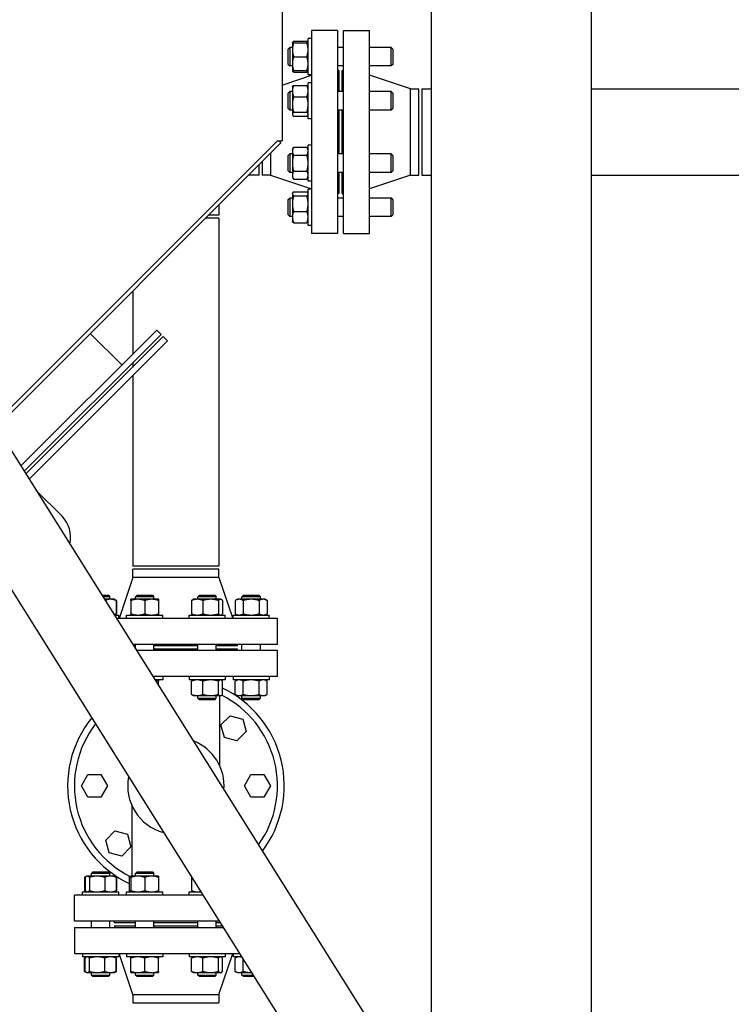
# Model space of a CAD drawing. Header units: inches. Extents: x 24 to 1128, y -74 to 748.
# Tile 441 of 557: x 1050 to 1078, y 169 to 209. Entities that reach past the tile are written whole.
import ezdxf

# ---------------------------------------------------------------- set-up
doc = ezdxf.new("R2010")
doc.units = ezdxf.units.IN
doc.header["$LTSCALE"] = 32
doc.header["$MEASUREMENT"] = 0
doc.layers.add('Visible (ANSI)', color=7, linetype='Continuous', lineweight=30)

msp = doc.modelspace()

# ---------------------------------------------------------------- linework, layer by layer
at = {"layer": 'Visible (ANSI)'}
for p, q in [((1066.27004, 143.30516), (1066.27004, 295.24266)), ((1072.77004, 143.30516), (1072.77004, 295.24266)), ((1060.20854, 251.73729), (1060.20854, 204.00938)), ((1035.79065, 212.80516), (1065.43903, 165.53349)), ((1034.02004, 209.98208), (1062.89754, 163.9395)), ((1062.45604, 208.48666), (1061.39604, 208.48666)), ((1061.39604, 208.48666), (1061.39604, 200.23666)), ((1062.45604, 208.48666), (1062.45604, 200.23666)), ((1062.70104, 208.48666), (1063.76104, 208.48666)), ((1062.70104, 200.23666), (1062.70104, 208.48666)), ((1063.76104, 200.23666), (1063.76104, 208.48666)), ((1060.62104, 207.9822), (1060.63249, 208.00205)), ((1060.62104, 207.9822), (1060.62104, 207.70095)), ((1060.67128, 208.04709), (1061.2118, 208.04709)), ((1060.67128, 207.9822), (1061.2118, 207.9822)), ((1061.26204, 207.9822), (1061.25058, 208.00205)), ((1061.39604, 208.1542), (1061.26204, 208.1542)), ((1061.26204, 206.6852), (1061.26204, 208.1542)), ((1060.45354, 207.7322), (1060.51604, 207.7947)), ((1060.45354, 207.1072), (1060.45354, 207.7322)), ((1060.51604, 207.7947), (1060.51604, 207.0447)), ((1060.62104, 207.7947), (1060.51604, 207.7947)), ((1060.62104, 207.70095), (1060.62104, 207.13845)), ((1062.70104, 207.7947), (1062.45604, 207.7947)), ((1064.64104, 207.7947), (1063.76104, 207.7947)), ((1064.70354, 207.7322), (1064.64104, 207.7947)), ((1064.64104, 207.0447), (1064.64104, 207.7947)), ((1064.70354, 207.7322), (1064.70354, 207.1072)), ((1060.67128, 207.4197), (1061.2118, 207.4197)), ((1060.45354, 207.1072), (1060.51604, 207.0447)), ((1060.62104, 207.0447), (1060.51604, 207.0447)), ((1060.62104, 207.13845), (1060.62104, 206.8572)), ((1060.62104, 206.8572), (1060.63249, 206.83736)), ((1060.67128, 206.8572), (1061.2118, 206.8572)), ((1060.67128, 206.79232), (1061.2118, 206.79232)), ((1061.26204, 206.8572), (1061.25058, 206.83736)), ((1062.70104, 207.0447), (1062.45604, 207.0447)), ((1062.51604, 206.86166), (1062.45604, 206.86166)), ((1062.51604, 206.86166), (1062.51604, 206.00335)), ((1062.64104, 206.86166), (1062.70104, 206.86166)), ((1062.64104, 206.00335), (1062.64104, 206.86166)), ((1064.64104, 207.0447), (1063.76104, 207.0447)), ((1064.70354, 207.1072), (1064.64104, 207.0447)), ((1060.20854, 206.27106), (1061.39604, 206.67166)), ((1061.39604, 206.6852), (1061.26204, 206.6852)), ((1065.42104, 206.11166), (1063.76104, 206.67166)), ((1060.45354, 205.94085), (1060.51604, 206.00335)), ((1060.51604, 206.00335), (1060.51604, 205.25335)), ((1060.62104, 206.00335), (1060.51604, 206.00335)), ((1060.62104, 206.19085), (1060.63249, 206.21069)), ((1060.62104, 206.19085), (1060.62104, 206.02609)), ((1060.62104, 206.02609), (1060.62104, 205.48276)), ((1060.67128, 206.25573), (1061.2118, 206.25573)), ((1061.26204, 206.19085), (1061.25058, 206.21069)), ((1061.39604, 206.36285), (1061.26204, 206.36285)), ((1061.26204, 204.89385), (1061.26204, 206.36285)), ((1062.70104, 206.00335), (1062.45604, 206.00335)), ((1064.64104, 206.00335), (1063.76104, 206.00335)), ((1064.70354, 205.94085), (1064.64104, 206.00335)), ((1064.64104, 205.25335), (1064.64104, 206.00335)), ((1065.42104, 206.11166), (1065.76104, 206.11166)), ((1065.42104, 202.61166), (1065.42104, 206.11166)), ((1065.76104, 202.61166), (1065.76104, 206.11166)), ((1065.88604, 206.11166), (1066.27004, 206.11166)), ((1065.88604, 206.11166), (1065.88604, 202.61166)), ((1072.77004, 206.11166), (1082.26504, 206.11166)), ((1060.45354, 205.31585), (1060.45354, 205.94085)), ((1060.67128, 205.79645), (1061.2118, 205.79645)), ((1064.70354, 205.94085), (1064.70354, 205.31585)), ((1060.45354, 205.31585), (1060.51604, 205.25335)), ((1060.62104, 205.25335), (1060.51604, 205.25335)), ((1060.62104, 205.48276), (1060.62104, 205.08501)), ((1062.70104, 205.25335), (1062.45604, 205.25335)), ((1062.51604, 205.25335), (1062.51604, 203.46998)), ((1062.64104, 203.46998), (1062.64104, 205.25335)), ((1064.64104, 205.25335), (1063.76104, 205.25335)), ((1064.70354, 205.31585), (1064.64104, 205.25335)), ((1060.62104, 205.08501), (1060.62104, 205.06585)), ((1060.62104, 205.06585), (1060.63249, 205.046)), ((1060.67128, 205.16907), (1061.2118, 205.16907)), ((1060.67128, 205.00096), (1061.2118, 205.00096)), ((1061.26204, 205.06585), (1061.25058, 205.046)), ((1061.39604, 204.89385), (1061.26204, 204.89385)), ((1048.52039, 192.50874), (1060.02104, 204.00938)), ((1060.02104, 204.00938), (1060.20854, 204.00938)), ((1060.06682, 204.00938), (1060.15362, 203.92258)), ((1048.60495, 192.37391), (1060.15362, 203.92258)), ((1060.62104, 203.65748), (1060.67128, 203.7445)), ((1060.62104, 203.65748), (1060.62104, 203.58212)), ((1060.62104, 203.58212), (1060.62104, 203.09498)), ((1060.67128, 203.7445), (1061.2118, 203.7445)), ((1061.26204, 203.65748), (1061.2118, 203.7445)), ((1061.39604, 203.82948), (1061.26204, 203.82948)), ((1061.26204, 202.36048), (1061.26204, 203.82948)), ((1059.73604, 203.505), (1059.73604, 202.61166)), ((1060.45354, 203.40748), (1060.51604, 203.46998)), ((1060.45354, 202.78248), (1060.45354, 203.40748)), ((1060.51604, 203.46998), (1060.51604, 202.71998)), ((1060.62104, 203.46998), (1060.51604, 203.46998)), ((1060.67128, 203.41974), (1061.2118, 203.41974)), ((1062.70104, 203.46998), (1062.45604, 203.46998)), ((1064.64104, 203.46998), (1063.76104, 203.46998)), ((1064.70354, 203.40748), (1064.64104, 203.46998)), ((1064.64104, 202.71998), (1064.64104, 203.46998)), ((1064.70354, 203.40748), (1064.70354, 202.78248)), ((1059.27104, 202.61166), (1059.27104, 203.04)), ((1059.39604, 203.165), (1059.39604, 202.61166)), ((1060.45354, 202.78248), (1060.51604, 202.71998)), ((1060.62104, 203.09498), (1060.62104, 202.60784)), ((1064.70354, 202.78248), (1064.64104, 202.71998)), ((1059.27104, 202.61166), (1058.8427, 202.61166)), ((1059.73604, 202.61166), (1059.39604, 202.61166)), ((1059.73604, 202.61166), (1061.39604, 202.05166)), ((1060.62104, 202.71998), (1060.51604, 202.71998)), ((1060.62104, 202.60784), (1060.62104, 202.53248)), ((1060.62104, 202.53248), (1060.67128, 202.44546)), ((1060.67128, 202.77022), (1061.2118, 202.77022)), ((1060.67128, 202.44546), (1061.2118, 202.44546)), ((1061.26204, 202.53248), (1061.2118, 202.44546)), ((1062.70104, 202.71998), (1062.45604, 202.71998)), ((1062.51604, 202.71998), (1062.51604, 201.86166)), ((1062.64104, 201.86166), (1062.64104, 202.71998)), ((1064.64104, 202.71998), (1063.76104, 202.71998)), ((1065.42104, 202.61166), (1063.76104, 202.05166)), ((1065.42104, 202.61166), (1065.76104, 202.61166)), ((1065.88604, 202.61166), (1066.27004, 202.61166)), ((1072.77004, 202.61166), (1082.26504, 202.61166)), ((1061.39604, 202.36048), (1061.26204, 202.36048)), ((1061.39604, 202.03812), (1061.26204, 202.03812)), ((1061.26204, 200.56912), (1061.26204, 202.03812)), ((1060.45354, 201.61612), (1060.51604, 201.67862)), ((1060.45354, 200.99112), (1060.45354, 201.61612)), ((1060.51604, 201.67862), (1060.51604, 200.92862)), ((1060.62104, 201.67862), (1060.51604, 201.67862)), ((1060.62104, 201.86612), (1060.63249, 201.88597)), ((1060.62104, 201.86612), (1060.62104, 201.84696)), ((1060.62104, 201.84696), (1060.62104, 201.44921)), ((1060.67128, 201.93101), (1061.2118, 201.93101)), ((1060.67128, 201.7629), (1061.2118, 201.7629)), ((1061.26204, 201.86612), (1061.25058, 201.88597)), ((1062.51604, 201.86166), (1062.45604, 201.86166)), ((1062.70104, 201.67862), (1062.45604, 201.67862)), ((1062.64104, 201.86166), (1062.70104, 201.86166)), ((1064.64104, 201.67862), (1063.76104, 201.67862)), ((1064.70354, 201.61612), (1064.64104, 201.67862)), ((1064.64104, 200.92862), (1064.64104, 201.67862)), ((1064.70354, 201.61612), (1064.70354, 200.99112)), ((1057.64104, 201.41), (1057.64104, 200.98166)), ((1060.62104, 201.44921), (1060.62104, 200.90587)), ((1057.64104, 200.85666), (1057.0877, 200.85666)), ((1057.64104, 200.98166), (1057.2127, 200.98166)), ((1057.64104, 200.85666), (1057.64104, 186.73166)), ((1060.45354, 200.99112), (1060.51604, 200.92862)), ((1060.62104, 200.92862), (1060.51604, 200.92862)), ((1060.62104, 200.90587), (1060.62104, 200.74112)), ((1060.67128, 201.13551), (1061.2118, 201.13551)), ((1062.70104, 200.92862), (1062.45604, 200.92862)), ((1064.64104, 200.92862), (1063.76104, 200.92862)), ((1064.70354, 200.99112), (1064.64104, 200.92862)), ((1060.62104, 200.74112), (1060.63249, 200.72128)), ((1060.67128, 200.67624), (1061.2118, 200.67624)), ((1061.26204, 200.74112), (1061.25058, 200.72128)), ((1061.39604, 200.56912), (1061.26204, 200.56912)), ((1062.45604, 200.23666), (1061.39604, 200.23666)), ((1062.70104, 200.23666), (1063.76104, 200.23666)), ((1054.14104, 197.91), (1054.14104, 195.34674)), ((1055.10895, 196.31465), (1049.59295, 190.79865)), ((1055.28573, 196.13787), (1049.72922, 190.58137)), ((1055.37412, 196.04949), (1049.79736, 190.47273)), ((1052.41311, 196.18207), (1053.69474, 194.90044)), ((1055.10895, 196.31465), (1055.28573, 196.13787)), ((1055.37412, 196.04949), (1055.55089, 195.87271)), ((1055.55089, 195.87271), (1049.93364, 190.25545)), ((1054.14104, 194.99318), (1054.14104, 194.81641)), ((1054.14104, 194.46285), (1054.14104, 186.73166)), ((1050.21556, 189.80595), (1051.26406, 188.75745)), ((1057.64104, 186.73166), (1054.14104, 186.73166)), ((1054.14104, 186.26666), (1054.14104, 186.60666)), ((1057.64104, 186.60666), (1054.14104, 186.60666)), ((1057.64104, 186.26666), (1057.64104, 186.60666)), ((1054.14104, 186.26666), (1053.58104, 184.60666)), ((1057.64104, 186.26666), (1054.14104, 186.26666)), ((1057.64104, 186.26666), (1058.20104, 184.60666)), ((1052.88538, 185.54916), (1053.1455, 185.54916)), ((1053.208, 185.48666), (1052.92458, 185.48666)), ((1053.23074, 185.38166), (1052.99043, 185.38166)), ((1053.1455, 185.54916), (1053.208, 185.48666)), ((1053.208, 185.38166), (1053.208, 185.48666)), ((1053.3955, 185.38166), (1053.23074, 185.38166)), ((1053.3955, 185.38166), (1053.41534, 185.37021)), ((1053.41534, 185.37021), (1053.48252, 185.33142)), ((1053.46038, 185.33142), (1053.46038, 184.7909)), ((1053.48252, 185.33142), (1053.48252, 184.7909)), ((1054.34311, 185.38166), (1054.06186, 185.38166)), ((1054.06186, 185.33142), (1054.06186, 184.7909)), ((1054.31186, 185.54916), (1054.24936, 185.48666)), ((1054.99936, 185.48666), (1054.24936, 185.48666)), ((1054.24936, 185.38166), (1054.24936, 185.48666)), ((1054.31186, 185.54916), (1054.93686, 185.54916)), ((1054.90561, 185.38166), (1054.34311, 185.38166)), ((1054.62436, 185.33142), (1054.62436, 184.7909)), ((1055.18686, 185.38166), (1054.90561, 185.38166)), ((1054.93686, 185.54916), (1054.99936, 185.48666)), ((1054.99936, 185.38166), (1054.99936, 185.48666)), ((1055.18686, 185.33142), (1055.18686, 184.7909)), ((1056.53033, 185.33142), (1056.53033, 184.7909)), ((1056.59522, 185.38166), (1056.57538, 185.37021)), ((1056.75997, 185.38166), (1056.59522, 185.38166)), ((1057.30331, 185.38166), (1056.75997, 185.38166)), ((1056.84522, 185.54916), (1056.78272, 185.48666)), ((1057.53272, 185.48666), (1056.78272, 185.48666)), ((1056.78272, 185.38166), (1056.78272, 185.48666)), ((1056.84522, 185.54916), (1057.47022, 185.54916)), ((1056.98961, 185.33142), (1056.98961, 184.7909)), ((1057.70105, 185.38166), (1057.30331, 185.38166)), ((1057.47022, 185.54916), (1057.53272, 185.48666)), ((1057.53272, 185.38166), (1057.53272, 185.48666)), ((1057.617, 185.33142), (1057.617, 184.7909)), ((1057.72022, 185.38166), (1057.70105, 185.38166)), ((1057.72022, 185.38166), (1057.74006, 185.37021)), ((1057.78511, 185.33142), (1057.78511, 184.7909)), ((1058.38658, 185.38166), (1058.29956, 185.33142)), ((1058.29956, 185.33142), (1058.29956, 184.7909)), ((1058.46194, 185.38166), (1058.38658, 185.38166)), ((1058.94908, 185.38166), (1058.46194, 185.38166)), ((1058.63658, 185.54916), (1058.57408, 185.48666)), ((1059.32408, 185.48666), (1058.57408, 185.48666)), ((1058.57408, 185.38166), (1058.57408, 185.48666)), ((1058.62432, 185.33142), (1058.62432, 184.7909)), ((1058.63658, 185.54916), (1059.26158, 185.54916)), ((1059.43622, 185.38166), (1058.94908, 185.38166)), ((1059.26158, 185.54916), (1059.32408, 185.48666)), ((1059.27384, 185.33142), (1059.27384, 184.7909)), ((1059.32408, 185.38166), (1059.32408, 185.48666)), ((1059.51158, 185.38166), (1059.43622, 185.38166)), ((1059.51158, 185.38166), (1059.5986, 185.33142)), ((1059.5986, 185.33142), (1059.5986, 184.7909)), ((1053.41534, 184.75212), (1053.48252, 184.7909)), ((1058.38658, 184.74066), (1058.29956, 184.7909)), ((1059.51158, 184.74066), (1059.5986, 184.7909)), ((1053.39246, 184.74066), (1053.5675, 184.74066)), ((1053.3955, 184.74066), (1053.41534, 184.75212)), ((1060.01604, 184.60666), (1053.4765, 184.60666)), ((1053.5675, 184.60666), (1053.5675, 184.74066)), ((1053.88986, 184.60666), (1053.88986, 184.74066)), ((1053.88986, 184.74066), (1055.35886, 184.74066)), ((1055.35886, 184.60666), (1055.35886, 184.74066)), ((1056.42322, 184.60666), (1056.42322, 184.74066)), ((1056.42322, 184.74066), (1057.89222, 184.74066)), ((1056.59522, 184.74066), (1056.57538, 184.75212)), ((1057.72022, 184.74066), (1057.74006, 184.75212)), ((1057.89222, 184.60666), (1057.89222, 184.74066)), ((1058.21458, 184.60666), (1058.21458, 184.74066)), ((1058.21458, 184.74066), (1059.68358, 184.74066)), ((1059.68358, 184.60666), (1059.68358, 184.74066)), ((1060.01604, 183.54666), (1060.01604, 184.60666)), ((1060.01604, 183.54666), (1054.14133, 183.54666)), ((1054.24936, 183.48666), (1054.17896, 183.48666)), ((1054.24936, 183.37442), (1054.24936, 183.54666)), ((1060.01604, 183.30166), (1054.29499, 183.30166)), ((1054.99936, 183.30166), (1054.99936, 183.54666)), ((1056.78272, 183.48666), (1054.99936, 183.48666)), ((1056.78272, 183.36166), (1054.99936, 183.36166)), ((1056.78272, 183.30166), (1056.78272, 183.54666)), ((1057.53272, 183.30166), (1057.53272, 183.54666)), ((1058.39104, 183.48666), (1057.53272, 183.48666)), ((1058.39104, 183.36166), (1057.53272, 183.36166)), ((1058.39104, 183.48666), (1058.39104, 183.54666)), ((1058.39104, 183.30166), (1058.39104, 183.36166)), ((1058.57408, 183.30166), (1058.57408, 183.54666)), ((1059.32408, 183.30166), (1059.32408, 183.54666)), ((1060.01604, 182.24166), (1060.01604, 183.30166)), ((1060.01604, 182.24166), (1054.95981, 182.24166)), ((1055.35886, 182.10766), (1055.04385, 182.10766)), ((1055.18686, 181.87966), (1055.18686, 182.05742)), ((1055.35886, 182.24166), (1055.35886, 182.10766)), ((1056.42322, 182.24166), (1056.42322, 182.10766)), ((1057.89222, 182.10766), (1056.42322, 182.10766)), ((1056.53033, 181.5169), (1056.53033, 182.05742)), ((1056.59522, 182.10766), (1056.57538, 182.09621)), ((1056.98961, 181.5169), (1056.98961, 182.05742)), ((1057.617, 181.5169), (1057.617, 182.05742)), ((1057.72022, 182.10766), (1057.74006, 182.09621)), ((1057.78511, 181.5169), (1057.78511, 182.05742)), ((1057.89222, 182.24166), (1057.89222, 182.10766)), ((1058.21458, 182.24166), (1058.21458, 182.10766)), ((1059.68358, 182.10766), (1058.21458, 182.10766)), ((1058.38658, 182.10766), (1058.29956, 182.05742)), ((1058.29956, 181.5169), (1058.29956, 182.05742)), ((1058.62432, 181.5169), (1058.62432, 182.05742)), ((1059.27384, 181.5169), (1059.27384, 182.05742)), ((1059.51158, 182.10766), (1059.5986, 182.05742)), ((1059.5986, 181.5169), (1059.5986, 182.05742)), ((1059.68358, 182.24166), (1059.68358, 182.10766)), ((1056.59522, 181.46666), (1056.57538, 181.47812)), ((1056.59522, 181.46666), (1056.75997, 181.46666)), ((1056.75997, 181.46666), (1057.30331, 181.46666)), ((1056.78272, 181.36166), (1056.78272, 181.46666)), ((1056.84522, 181.29916), (1056.78272, 181.36166)), ((1056.78272, 181.36166), (1057.53272, 181.36166)), ((1057.47022, 181.29916), (1056.84522, 181.29916)), ((1057.30331, 181.46666), (1057.70105, 181.46666)), ((1057.47022, 181.29916), (1057.53272, 181.36166)), ((1057.53272, 181.36166), (1057.53272, 181.46666)), ((1057.67104, 178.61736), (1057.67104, 181.46666)), ((1057.70105, 181.46666), (1057.72022, 181.46666)), ((1057.72022, 181.46666), (1057.74006, 181.47812)), ((1058.38658, 181.46666), (1058.29956, 181.5169)), ((1058.38658, 181.46666), (1058.46194, 181.46666)), ((1058.46194, 181.46666), (1058.94908, 181.46666)), ((1058.57408, 181.36166), (1058.57408, 181.46666)), ((1058.63658, 181.29916), (1058.57408, 181.36166)), ((1058.57408, 181.36166), (1059.32408, 181.36166)), ((1059.26158, 181.29916), (1058.63658, 181.29916)), ((1058.94908, 181.46666), (1059.43622, 181.46666)), ((1059.26158, 181.29916), (1059.32408, 181.36166)), ((1059.32408, 181.36166), (1059.32408, 181.46666)), ((1059.43622, 181.46666), (1059.51158, 181.46666)), ((1059.51158, 181.46666), (1059.5986, 181.5169)), ((1057.72155, 180.27884), (1058.09491, 180.6522)), ((1058.09491, 180.6522), (1058.60491, 180.51554)), ((1058.60491, 180.51554), (1058.74157, 180.00553)), ((1057.85821, 179.76883), (1057.72155, 180.27884)), ((1058.74157, 180.00553), (1058.36822, 179.63218)), ((1058.36822, 179.63218), (1057.85821, 179.76883)), ((1052.05304, 177.80166), (1052.31704, 178.25893)), ((1052.31704, 178.25893), (1052.84504, 178.25893)), ((1052.84504, 178.25893), (1053.10904, 177.80166)), ((1058.67304, 177.80166), (1058.93704, 178.25893)), ((1058.93704, 178.25893), (1059.46504, 178.25893)), ((1059.46504, 178.25893), (1059.72904, 177.80166)), ((1052.31704, 177.3444), (1052.05304, 177.80166)), ((1053.10904, 177.80166), (1052.84504, 177.3444)), ((1058.93704, 177.3444), (1058.67304, 177.80166)), ((1059.72904, 177.80166), (1059.46504, 177.3444)), ((1052.84504, 177.3444), (1052.31704, 177.3444)), ((1059.46504, 177.3444), (1058.93704, 177.3444)), ((1054.11104, 174.13666), (1054.11104, 176.98597)), ((1053.04051, 175.5978), (1053.41386, 175.97115)), ((1053.17716, 175.08779), (1053.04051, 175.5978)), ((1053.41386, 175.97115), (1053.92387, 175.83449)), ((1053.92387, 175.83449), (1054.06052, 175.32448)), ((1054.06052, 175.32448), (1053.68717, 174.95113)), ((1053.68717, 174.95113), (1053.17716, 175.08779)), ((1052.25065, 174.12521), (1052.18348, 174.08642)), ((1052.18348, 174.08642), (1052.18348, 173.5459)), ((1052.20561, 174.08642), (1052.20561, 173.5459)), ((1052.2705, 174.13666), (1052.25065, 174.12521)), ((1052.28966, 174.13666), (1052.2705, 174.13666)), ((1052.68741, 174.13666), (1052.28966, 174.13666)), ((1052.37372, 174.08642), (1052.37372, 173.5459)), ((1052.5205, 174.30416), (1052.458, 174.24166)), ((1053.208, 174.24166), (1052.458, 174.24166)), ((1052.458, 174.13666), (1052.458, 174.24166)), ((1052.5205, 174.30416), (1053.1455, 174.30416)), ((1053.23074, 174.13666), (1052.68741, 174.13666)), ((1053.0011, 174.08642), (1053.0011, 173.5459)), ((1053.1455, 174.30416), (1053.208, 174.24166)), ((1053.208, 174.13666), (1053.208, 174.24166)), ((1053.3955, 174.13666), (1053.23074, 174.13666)), ((1053.3955, 174.13666), (1053.41534, 174.12521)), ((1053.41534, 174.12521), (1053.48252, 174.08642)), ((1053.46038, 174.08642), (1053.46038, 173.5459)), ((1053.48252, 174.08642), (1053.48252, 173.5459)), ((1053.99697, 174.08642), (1053.99697, 173.5459)), ((1054.06186, 174.13666), (1054.04201, 174.12521)), ((1054.34311, 174.13666), (1054.06186, 174.13666)), ((1054.06186, 174.08642), (1054.06186, 173.5459)), ((1054.31186, 174.30416), (1054.24936, 174.24166)), ((1054.99936, 174.24166), (1054.24936, 174.24166)), ((1054.24936, 174.13666), (1054.24936, 174.24166)), ((1054.31186, 174.30416), (1054.93686, 174.30416)), ((1054.90561, 174.13666), (1054.34311, 174.13666)), ((1054.62436, 174.08642), (1054.62436, 173.5459)), ((1055.18686, 174.13666), (1054.90561, 174.13666)), ((1054.93686, 174.30416), (1054.99936, 174.24166)), ((1054.99936, 174.13666), (1054.99936, 174.24166)), ((1055.18686, 174.08642), (1055.18686, 173.5459)), ((1056.53033, 174.08642), (1056.53033, 173.5459)), ((1051.76604, 172.30166), (1051.76604, 173.36166)), ((1056.98804, 173.36166), (1051.76604, 173.36166)), ((1052.0985, 173.36166), (1052.0985, 173.49566)), ((1052.0985, 173.49566), (1053.5675, 173.49566)), ((1052.25065, 173.50712), (1052.18348, 173.5459)), ((1052.2705, 173.49566), (1052.25065, 173.50712)), ((1053.3955, 173.49566), (1053.41534, 173.50712)), ((1053.41534, 173.50712), (1053.48252, 173.5459)), ((1053.5675, 173.36166), (1053.5675, 173.49566)), ((1053.88986, 173.36166), (1053.88986, 173.49566)), ((1053.88986, 173.49566), (1055.35886, 173.49566)), ((1054.06186, 173.49566), (1054.04201, 173.50712)), ((1055.35886, 173.36166), (1055.35886, 173.49566)), ((1056.42322, 173.36166), (1056.42322, 173.49566)), ((1056.42322, 173.49566), (1056.90399, 173.49566)), ((1056.59522, 173.49566), (1056.57538, 173.50712)), ((1057.65286, 172.30166), (1051.76604, 172.30166)), ((1051.76604, 172.05166), (1051.76604, 170.99166)), ((1051.76604, 172.05166), (1057.80966, 172.05166)), ((1052.458, 172.05166), (1052.458, 172.30166)), ((1053.208, 172.05166), (1053.208, 172.30166)), ((1053.39104, 172.24166), (1053.39104, 172.30166)), ((1054.24936, 172.24166), (1053.39104, 172.24166)), ((1053.39104, 172.11166), (1053.39104, 172.05166)), ((1053.39104, 172.11166), (1054.24936, 172.11166)), ((1054.24936, 172.05166), (1054.24936, 172.30166)), ((1054.99936, 172.05166), (1054.99936, 172.30166)), ((1056.78272, 172.24166), (1054.99936, 172.24166)), ((1054.99936, 172.11166), (1056.78272, 172.11166)), ((1056.78272, 172.05166), (1056.78272, 172.30166)), ((1057.53272, 172.05166), (1057.53272, 172.30166)), ((1057.69049, 172.24166), (1057.53272, 172.24166)), ((1057.53272, 172.11166), (1057.77203, 172.11166)), ((1051.76604, 170.99166), (1058.47448, 170.99166)), ((1052.0985, 170.99166), (1052.0985, 170.85766)), ((1053.5675, 170.85766), (1052.0985, 170.85766)), ((1052.25065, 170.84621), (1052.18348, 170.80742)), ((1052.18348, 170.2669), (1052.18348, 170.80742)), ((1052.20561, 170.2669), (1052.20561, 170.80742)), ((1052.2705, 170.85766), (1052.25065, 170.84621)), ((1052.37372, 170.2669), (1052.37372, 170.80742)), ((1053.0011, 170.2669), (1053.0011, 170.80742)), ((1053.3955, 170.85766), (1053.41534, 170.84621)), ((1053.41534, 170.84621), (1053.48252, 170.80742)), ((1053.46038, 170.2669), (1053.46038, 170.80742)), ((1053.48252, 170.2669), (1053.48252, 170.80742)), ((1053.5675, 170.99166), (1053.5675, 170.85766)), ((1054.14104, 169.33166), (1053.58104, 170.99166)), ((1053.88986, 170.99166), (1053.88986, 170.85766)), ((1055.35886, 170.85766), (1053.88986, 170.85766)), ((1054.06186, 170.2669), (1054.06186, 170.80742)), ((1054.62436, 170.2669), (1054.62436, 170.80742)), ((1055.18686, 170.2669), (1055.18686, 170.80742)), ((1055.35886, 170.99166), (1055.35886, 170.85766)), ((1056.42322, 170.99166), (1056.42322, 170.85766)), ((1057.89222, 170.85766), (1056.42322, 170.85766)), ((1056.53033, 170.2669), (1056.53033, 170.80742)), ((1056.59522, 170.85766), (1056.57538, 170.84621)), ((1056.98961, 170.2669), (1056.98961, 170.80742)), ((1057.617, 170.2669), (1057.617, 170.80742)), ((1057.64104, 169.33166), (1058.20104, 170.99166)), ((1057.72022, 170.85766), (1057.74006, 170.84621)), ((1057.78511, 170.2669), (1057.78511, 170.80742)), ((1057.89222, 170.99166), (1057.89222, 170.85766)), ((1058.21458, 170.99166), (1058.21458, 170.85766)), ((1058.55852, 170.85766), (1058.21458, 170.85766)), ((1058.38658, 170.85766), (1058.29956, 170.80742)), ((1058.29956, 170.2669), (1058.29956, 170.80742)), ((1058.62432, 170.2669), (1058.62432, 170.75276)), ((1052.25065, 170.22812), (1052.18348, 170.2669)), ((1052.2705, 170.21666), (1052.25065, 170.22812)), ((1052.2705, 170.21666), (1052.28966, 170.21666)), ((1052.28966, 170.21666), (1052.68741, 170.21666)), ((1052.458, 170.11666), (1052.458, 170.21666)), ((1052.5205, 170.05416), (1052.458, 170.11666)), ((1052.458, 170.11666), (1053.208, 170.11666)), ((1053.1455, 170.05416), (1052.5205, 170.05416)), ((1052.68741, 170.21666), (1053.23074, 170.21666)), ((1053.1455, 170.05416), (1053.208, 170.11666)), ((1053.208, 170.11666), (1053.208, 170.21666)), ((1053.23074, 170.21666), (1053.3955, 170.21666)), ((1053.3955, 170.21666), (1053.41534, 170.22812)), ((1053.41534, 170.22812), (1053.48252, 170.2669)), ((1054.06186, 170.21666), (1054.34311, 170.21666)), ((1054.24936, 170.11666), (1054.24936, 170.21666)), ((1054.31186, 170.05416), (1054.24936, 170.11666)), ((1054.24936, 170.11666), (1054.99936, 170.11666)), ((1054.93686, 170.05416), (1054.31186, 170.05416)), ((1054.34311, 170.21666), (1054.90561, 170.21666)), ((1054.90561, 170.21666), (1055.18686, 170.21666)), ((1054.93686, 170.05416), (1054.99936, 170.11666)), ((1054.99936, 170.11666), (1054.99936, 170.21666)), ((1056.59522, 170.21666), (1056.57538, 170.22812)), ((1056.59522, 170.21666), (1056.75997, 170.21666)), ((1056.75997, 170.21666), (1057.30331, 170.21666)), ((1056.78272, 170.11666), (1056.78272, 170.21666)), ((1056.84522, 170.05416), (1056.78272, 170.11666)), ((1056.78272, 170.11666), (1057.53272, 170.11666)), ((1057.47022, 170.05416), (1056.84522, 170.05416)), ((1057.30331, 170.21666), (1057.70105, 170.21666)), ((1057.47022, 170.05416), (1057.53272, 170.11666)), ((1057.53272, 170.11666), (1057.53272, 170.21666)), ((1057.70105, 170.21666), (1057.72022, 170.21666)), ((1057.72022, 170.21666), (1057.74006, 170.22812)), ((1058.38658, 170.21666), (1058.29956, 170.2669)), ((1058.38658, 170.21666), (1058.46194, 170.21666)), ((1058.46194, 170.21666), (1058.94908, 170.21666)), ((1058.57408, 170.11666), (1058.57408, 170.21666)), ((1058.63658, 170.05416), (1058.57408, 170.11666)), ((1058.57408, 170.11666), (1059.02327, 170.11666)), ((1059.06247, 170.05416), (1058.63658, 170.05416)), ((1058.94908, 170.21666), (1058.96055, 170.21666)), ((1054.14104, 169.33166), (1054.14104, 168.99166)), ((1054.14104, 169.33166), (1057.64104, 169.33166)), ((1057.64104, 169.33166), (1057.64104, 168.99166)), ((1054.14104, 168.99166), (1057.64104, 168.99166))]:
    msp.add_line(p, q, dxfattribs=at)
for centre, radius, start, end in [((1050.42437, 187.91776), 1.1875, 346.193125, 45), ((1055.89104, 177.80166), 4.4, 323.003529, 64.502589), ((1055.89104, 177.80166), 4.125, 324.470076, 63.220388), ((1055.89104, 177.80166), 4.4, 141.058148, 244.502589), ((1055.89104, 177.80166), 4.125, 142.375915, 243.220388), ((1055.89104, 177.80166), 1.958, 355.412285, 68.778862), ((1055.89104, 177.80166), 1.958, 169.000898, 255.190249)]:
    msp.add_arc(centre, radius, start, end, dxfattribs=at)
for points, weights in [([(1060.62104, 207.9822), (1060.62104, 207.9822), (1060.67128, 207.9822)], [1, 1.0379548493, 1]), ([(1060.67128, 207.9822), (1060.62104, 207.83148), (1060.62104, 207.70095)], [1, 1.0379548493, 1]), ([(1060.67128, 208.04709), (1060.63265, 208.01246), (1060.62384, 207.9822)], [1, 1.02892942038, 1.01375847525]), ([(1061.25924, 207.9822), (1061.25043, 208.01246), (1061.2118, 208.04709)], [1.01375847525, 1.02892942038, 1]), ([(1061.2118, 207.9822), (1061.26204, 207.9822), (1061.26204, 207.9822)], [1, 1.0379548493, 1]), ([(1061.26204, 207.70095), (1061.26204, 207.83148), (1061.2118, 207.9822)], [1, 1.0379548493, 1]), ([(1060.62104, 207.70095), (1060.62104, 207.57043), (1060.67128, 207.4197)], [1, 1.0379548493, 1]), ([(1061.2118, 207.4197), (1061.26204, 207.57043), (1061.26204, 207.70095)], [1, 1.0379548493, 1]), ([(1060.67128, 207.4197), (1060.62104, 207.26898), (1060.62104, 207.13845)], [1, 1.0379548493, 1]), ([(1061.26204, 207.13845), (1061.26204, 207.26898), (1061.2118, 207.4197)], [1, 1.0379548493, 1]), ([(1060.67128, 206.8572), (1060.62104, 206.8572), (1060.62104, 206.8572)], [1, 1.0379548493, 1]), ([(1060.62104, 207.13845), (1060.62104, 207.00793), (1060.67128, 206.8572)], [1, 1.0379548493, 1]), ([(1060.67128, 206.79232), (1060.64479, 206.81607), (1060.63249, 206.83736)], [1, 1.01965956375, 1.01895290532]), ([(1060.6478, 206.8572), (1060.65761, 206.82581), (1060.67128, 206.79232)], [1.01477953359, 1.01005189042, 1]), ([(1061.2118, 206.8572), (1061.26204, 207.00793), (1061.26204, 207.13845)], [1, 1.0379548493, 1]), ([(1061.26204, 206.8572), (1061.26204, 206.8572), (1061.2118, 206.8572)], [1, 1.0379548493, 1]), ([(1061.2118, 206.79232), (1061.22547, 206.82581), (1061.23528, 206.8572)], [1, 1.01005189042, 1.01477953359]), ([(1061.25058, 206.83736), (1061.23829, 206.81607), (1061.2118, 206.79232)], [1.01895290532, 1.01965956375, 1]), ([(1060.67128, 206.25573), (1060.62104, 206.13267), (1060.62104, 206.02609)], [1, 1.0379548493, 1]), ([(1060.62104, 206.02609), (1060.62104, 205.91952), (1060.67128, 205.79645)], [1, 1.0379548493, 1]), ([(1060.63249, 206.21069), (1060.64479, 206.23198), (1060.67128, 206.25573)], [1.01895290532, 1.01965956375, 1]), ([(1061.2118, 206.25573), (1061.23829, 206.23198), (1061.25058, 206.21069)], [1, 1.01965956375, 1.01895290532]), ([(1061.26204, 206.02609), (1061.26204, 206.13267), (1061.2118, 206.25573)], [1, 1.0379548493, 1]), ([(1061.2118, 205.79645), (1061.26204, 205.91952), (1061.26204, 206.02609)], [1, 1.0379548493, 1]), ([(1060.67128, 205.79645), (1060.62104, 205.62835), (1060.62104, 205.48276)], [1, 1.0379548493, 1]), ([(1061.26204, 205.48276), (1061.26204, 205.62835), (1061.2118, 205.79645)], [1, 1.0379548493, 1]), ([(1060.62104, 205.48276), (1060.62104, 205.33717), (1060.67128, 205.16907)], [1, 1.0379548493, 1]), ([(1061.2118, 205.16907), (1061.26204, 205.33717), (1061.26204, 205.48276)], [1, 1.0379548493, 1]), ([(1060.67128, 205.16907), (1060.62104, 205.12402), (1060.62104, 205.08501)], [1, 1.0379548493, 1]), ([(1060.62104, 205.08501), (1060.62104, 205.046), (1060.67128, 205.00096)], [1, 1.0379548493, 1]), ([(1061.26204, 205.08501), (1061.26204, 205.12402), (1061.2118, 205.16907)], [1, 1.0379548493, 1]), ([(1061.2118, 205.00096), (1061.26204, 205.046), (1061.26204, 205.08501)], [1, 1.0379548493, 1]), ([(1060.67128, 203.7445), (1060.62104, 203.65748), (1060.62104, 203.58212)], [1, 1.0379548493, 1]), ([(1060.62104, 203.58212), (1060.62104, 203.50676), (1060.67128, 203.41974)], [1, 1.0379548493, 1]), ([(1061.26204, 203.58212), (1061.26204, 203.65748), (1061.2118, 203.7445)], [1, 1.0379548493, 1]), ([(1061.2118, 203.41974), (1061.26204, 203.50676), (1061.26204, 203.58212)], [1, 1.0379548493, 1]), ([(1060.67128, 203.41974), (1060.62104, 203.2457), (1060.62104, 203.09498)], [1, 1.0379548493, 1]), ([(1061.26204, 203.09498), (1061.26204, 203.2457), (1061.2118, 203.41974)], [1, 1.0379548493, 1]), ([(1060.62104, 203.09498), (1060.62104, 202.94426), (1060.67128, 202.77022)], [1, 1.0379548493, 1]), ([(1061.2118, 202.77022), (1061.26204, 202.94426), (1061.26204, 203.09498)], [1, 1.0379548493, 1]), ([(1060.67128, 202.77022), (1060.62104, 202.6832), (1060.62104, 202.60784)], [1, 1.0379548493, 1]), ([(1060.62104, 202.60784), (1060.62104, 202.53248), (1060.67128, 202.44546)], [1, 1.0379548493, 1]), ([(1061.26204, 202.60784), (1061.26204, 202.6832), (1061.2118, 202.77022)], [1, 1.0379548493, 1]), ([(1061.2118, 202.44546), (1061.26204, 202.53248), (1061.26204, 202.60784)], [1, 1.0379548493, 1]), ([(1060.67128, 201.93101), (1060.62104, 201.88597), (1060.62104, 201.84696)], [1, 1.0379548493, 1]), ([(1060.62104, 201.84696), (1060.62104, 201.80795), (1060.67128, 201.7629)], [1, 1.0379548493, 1]), ([(1060.67128, 201.7629), (1060.62104, 201.59479), (1060.62104, 201.44921)], [1, 1.0379548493, 1]), ([(1061.26204, 201.84696), (1061.26204, 201.88597), (1061.2118, 201.93101)], [1, 1.0379548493, 1]), ([(1061.2118, 201.7629), (1061.26204, 201.80795), (1061.26204, 201.84696)], [1, 1.0379548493, 1]), ([(1061.26204, 201.44921), (1061.26204, 201.59479), (1061.2118, 201.7629)], [1, 1.0379548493, 1]), ([(1060.62104, 201.44921), (1060.62104, 201.30362), (1060.67128, 201.13551)], [1, 1.0379548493, 1]), ([(1061.2118, 201.13551), (1061.26204, 201.30362), (1061.26204, 201.44921)], [1, 1.0379548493, 1]), ([(1060.67128, 201.13551), (1060.62104, 201.01245), (1060.62104, 200.90587)], [1, 1.0379548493, 1]), ([(1060.62104, 200.90587), (1060.62104, 200.7993), (1060.67128, 200.67624)], [1, 1.0379548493, 1]), ([(1061.26204, 200.90587), (1061.26204, 201.01245), (1061.2118, 201.13551)], [1, 1.0379548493, 1]), ([(1061.2118, 200.67624), (1061.26204, 200.7993), (1061.26204, 200.90587)], [1, 1.0379548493, 1]), ([(1060.67128, 200.67624), (1060.64479, 200.69999), (1060.63249, 200.72128)], [1, 1.01965956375, 1.01895290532]), ([(1061.25058, 200.72128), (1061.23829, 200.69999), (1061.2118, 200.67624)], [1.01895290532, 1.01965956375, 1]), ([(1053.23074, 185.38166), (1053.13097, 185.38166), (1053.01779, 185.33805)], [1, 1.03544790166, 1.00468272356]), ([(1053.46038, 185.33142), (1053.33732, 185.38166), (1053.23074, 185.38166)], [1, 1.0379548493, 1]), ([(1053.41534, 185.37021), (1053.43663, 185.35791), (1053.46038, 185.33142)], [1.01895290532, 1.01965956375, 1]), ([(1053.48252, 185.33142), (1053.45883, 185.3451), (1053.43663, 185.35491)], [1, 1.01005189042, 1.01477953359]), ([(1054.06186, 185.33142), (1054.06186, 185.38166), (1054.06186, 185.38166)], [1, 1.0379548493, 1]), ([(1054.34311, 185.38166), (1054.21258, 185.38166), (1054.06186, 185.33142)], [1, 1.0379548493, 1]), ([(1054.62436, 185.33142), (1054.47363, 185.38166), (1054.34311, 185.38166)], [1, 1.0379548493, 1]), ([(1054.90561, 185.38166), (1054.77508, 185.38166), (1054.62436, 185.33142)], [1, 1.0379548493, 1]), ([(1055.18686, 185.33142), (1055.03613, 185.38166), (1054.90561, 185.38166)], [1, 1.0379548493, 1]), ([(1055.18686, 185.38166), (1055.18686, 185.38166), (1055.18686, 185.33142)], [1, 1.0379548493, 1]), ([(1056.75997, 185.38166), (1056.6534, 185.38166), (1056.53033, 185.33142)], [1, 1.0379548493, 1]), ([(1056.53033, 185.33142), (1056.55408, 185.35791), (1056.57538, 185.37021)], [1, 1.01965956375, 1.01895290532]), ([(1056.98961, 185.33142), (1056.86655, 185.38166), (1056.75997, 185.38166)], [1, 1.0379548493, 1]), ([(1057.30331, 185.38166), (1057.15772, 185.38166), (1056.98961, 185.33142)], [1, 1.0379548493, 1]), ([(1057.617, 185.33142), (1057.44889, 185.38166), (1057.30331, 185.38166)], [1, 1.0379548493, 1]), ([(1057.70105, 185.38166), (1057.66204, 185.38166), (1057.617, 185.33142)], [1, 1.0379548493, 1]), ([(1057.78511, 185.33142), (1057.74006, 185.38166), (1057.70105, 185.38166)], [1, 1.0379548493, 1]), ([(1058.46194, 185.38166), (1058.38658, 185.38166), (1058.29956, 185.33142)], [1, 1.0379548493, 1]), ([(1058.62432, 185.33142), (1058.5373, 185.38166), (1058.46194, 185.38166)], [1, 1.0379548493, 1]), ([(1058.94908, 185.38166), (1058.79836, 185.38166), (1058.62432, 185.33142)], [1, 1.0379548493, 1]), ([(1059.27384, 185.33142), (1059.0998, 185.38166), (1058.94908, 185.38166)], [1, 1.0379548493, 1]), ([(1059.43622, 185.38166), (1059.36086, 185.38166), (1059.27384, 185.33142)], [1, 1.0379548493, 1]), ([(1059.5986, 185.33142), (1059.51158, 185.38166), (1059.43622, 185.38166)], [1, 1.0379548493, 1]), ([(1053.37881, 184.76243), (1053.41799, 184.77359), (1053.46038, 184.7909)], [1.01693982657, 1.01275903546, 1]), ([(1053.46038, 184.7909), (1053.43663, 184.76441), (1053.41534, 184.75212)], [1, 1.01965956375, 1.01895290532]), ([(1053.43663, 184.76742), (1053.45883, 184.77723), (1053.48252, 184.7909)], [1.01477953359, 1.01005189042, 1]), ([(1054.06186, 184.7909), (1054.21258, 184.74066), (1054.34311, 184.74066)], [1, 1.0379548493, 1]), ([(1054.06186, 184.74066), (1054.06186, 184.74066), (1054.06186, 184.7909)], [1, 1.0379548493, 1]), ([(1054.34311, 184.74066), (1054.47363, 184.74066), (1054.62436, 184.7909)], [1, 1.0379548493, 1]), ([(1054.62436, 184.7909), (1054.77508, 184.74066), (1054.90561, 184.74066)], [1, 1.0379548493, 1]), ([(1054.90561, 184.74066), (1055.03613, 184.74066), (1055.18686, 184.7909)], [1, 1.0379548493, 1]), ([(1055.18686, 184.7909), (1055.18686, 184.74066), (1055.18686, 184.74066)], [1, 1.0379548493, 1]), ([(1056.53033, 184.7909), (1056.6534, 184.74066), (1056.75997, 184.74066)], [1, 1.0379548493, 1]), ([(1056.57538, 184.75212), (1056.55408, 184.76441), (1056.53033, 184.7909)], [1.01895290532, 1.01965956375, 1]), ([(1056.75997, 184.74066), (1056.86655, 184.74066), (1056.98961, 184.7909)], [1, 1.0379548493, 1]), ([(1056.98961, 184.7909), (1057.15772, 184.74066), (1057.30331, 184.74066)], [1, 1.0379548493, 1]), ([(1057.30331, 184.74066), (1057.44889, 184.74066), (1057.617, 184.7909)], [1, 1.0379548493, 1]), ([(1057.617, 184.7909), (1057.66204, 184.74066), (1057.70105, 184.74066)], [1, 1.0379548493, 1]), ([(1057.70105, 184.74066), (1057.74006, 184.74066), (1057.78511, 184.7909)], [1, 1.0379548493, 1]), ([(1058.29956, 184.7909), (1058.38658, 184.74066), (1058.46194, 184.74066)], [1, 1.0379548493, 1]), ([(1058.46194, 184.74066), (1058.5373, 184.74066), (1058.62432, 184.7909)], [1, 1.0379548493, 1]), ([(1058.62432, 184.7909), (1058.79836, 184.74066), (1058.94908, 184.74066)], [1, 1.0379548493, 1]), ([(1058.94908, 184.74066), (1059.0998, 184.74066), (1059.27384, 184.7909)], [1, 1.0379548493, 1]), ([(1059.27384, 184.7909), (1059.36086, 184.74066), (1059.43622, 184.74066)], [1, 1.0379548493, 1]), ([(1059.43622, 184.74066), (1059.51158, 184.74066), (1059.5986, 184.7909)], [1, 1.0379548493, 1]), ([(1055.18686, 182.05742), (1055.11657, 182.08085), (1055.05297, 182.09313)], [1, 1.01734887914, 1.01883767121]), ([(1055.18686, 182.10766), (1055.18686, 182.10766), (1055.18686, 182.05742)], [1, 1.0379548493, 1]), ([(1056.75997, 182.10766), (1056.6534, 182.10766), (1056.53033, 182.05742)], [1, 1.0379548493, 1]), ([(1056.53033, 182.05742), (1056.55408, 182.08391), (1056.57538, 182.09621)], [1, 1.01965956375, 1.01895290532]), ([(1056.98961, 182.05742), (1056.86655, 182.10766), (1056.75997, 182.10766)], [1, 1.0379548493, 1]), ([(1057.30331, 182.10766), (1057.15772, 182.10766), (1056.98961, 182.05742)], [1, 1.0379548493, 1]), ([(1057.617, 182.05742), (1057.44889, 182.10766), (1057.30331, 182.10766)], [1, 1.0379548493, 1]), ([(1057.70105, 182.10766), (1057.66204, 182.10766), (1057.617, 182.05742)], [1, 1.0379548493, 1]), ([(1057.78511, 182.05742), (1057.74006, 182.10766), (1057.70105, 182.10766)], [1, 1.0379548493, 1]), ([(1058.46194, 182.10766), (1058.38658, 182.10766), (1058.29956, 182.05742)], [1, 1.0379548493, 1]), ([(1058.62432, 182.05742), (1058.5373, 182.10766), (1058.46194, 182.10766)], [1, 1.0379548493, 1]), ([(1058.94908, 182.10766), (1058.79836, 182.10766), (1058.62432, 182.05742)], [1, 1.0379548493, 1]), ([(1059.27384, 182.05742), (1059.0998, 182.10766), (1058.94908, 182.10766)], [1, 1.0379548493, 1]), ([(1059.43622, 182.10766), (1059.36086, 182.10766), (1059.27384, 182.05742)], [1, 1.0379548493, 1]), ([(1059.5986, 182.05742), (1059.51158, 182.10766), (1059.43622, 182.10766)], [1, 1.0379548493, 1]), ([(1056.57538, 181.47812), (1056.55408, 181.49041), (1056.53033, 181.5169)], [1.01895290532, 1.01965956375, 1]), ([(1056.53033, 181.5169), (1056.6534, 181.46666), (1056.75997, 181.46666)], [1, 1.0379548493, 1]), ([(1056.75997, 181.46666), (1056.86655, 181.46666), (1056.98961, 181.5169)], [1, 1.0379548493, 1]), ([(1056.98961, 181.5169), (1057.15772, 181.46666), (1057.30331, 181.46666)], [1, 1.0379548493, 1]), ([(1057.30331, 181.46666), (1057.44889, 181.46666), (1057.617, 181.5169)], [1, 1.0379548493, 1]), ([(1057.617, 181.5169), (1057.66204, 181.46666), (1057.70105, 181.46666)], [1, 1.0379548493, 1]), ([(1057.70105, 181.46666), (1057.74006, 181.46666), (1057.78511, 181.5169)], [1, 1.0379548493, 1]), ([(1058.29956, 181.5169), (1058.38658, 181.46666), (1058.46194, 181.46666)], [1, 1.0379548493, 1]), ([(1058.46194, 181.46666), (1058.5373, 181.46666), (1058.62432, 181.5169)], [1, 1.0379548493, 1]), ([(1058.62432, 181.5169), (1058.79836, 181.46666), (1058.94908, 181.46666)], [1, 1.0379548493, 1]), ([(1058.94908, 181.46666), (1059.0998, 181.46666), (1059.27384, 181.5169)], [1, 1.0379548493, 1]), ([(1059.27384, 181.5169), (1059.36086, 181.46666), (1059.43622, 181.46666)], [1, 1.0379548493, 1]), ([(1059.43622, 181.46666), (1059.51158, 181.46666), (1059.5986, 181.5169)], [1, 1.0379548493, 1]), ([(1052.22936, 174.10991), (1052.20716, 174.1001), (1052.18348, 174.08642)], [1.01477953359, 1.01005189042, 1]), ([(1052.28966, 174.13666), (1052.25065, 174.13666), (1052.20561, 174.08642)], [1, 1.0379548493, 1]), ([(1052.37372, 174.08642), (1052.32867, 174.13666), (1052.28966, 174.13666)], [1, 1.0379548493, 1]), ([(1052.68741, 174.13666), (1052.54183, 174.13666), (1052.37372, 174.08642)], [1, 1.0379548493, 1]), ([(1053.0011, 174.08642), (1052.833, 174.13666), (1052.68741, 174.13666)], [1, 1.0379548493, 1]), ([(1053.23074, 174.13666), (1053.12417, 174.13666), (1053.0011, 174.08642)], [1, 1.0379548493, 1]), ([(1053.46038, 174.08642), (1053.33732, 174.13666), (1053.23074, 174.13666)], [1, 1.0379548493, 1]), ([(1053.41534, 174.12521), (1053.43663, 174.11291), (1053.46038, 174.08642)], [1.01895290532, 1.01965956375, 1]), ([(1053.48252, 174.08642), (1053.45883, 174.1001), (1053.43663, 174.10991)], [1, 1.01005189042, 1.01477953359]), ([(1053.99697, 174.08642), (1054.02072, 174.11291), (1054.04201, 174.12521)], [1, 1.01965956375, 1.01895290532]), ([(1054.06186, 174.10991), (1054.03046, 174.1001), (1053.99697, 174.08642)], [1.01477953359, 1.01005189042, 1]), ([(1054.06186, 174.08642), (1054.06186, 174.13666), (1054.06186, 174.13666)], [1, 1.0379548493, 1]), ([(1054.34311, 174.13666), (1054.21258, 174.13666), (1054.06186, 174.08642)], [1, 1.0379548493, 1]), ([(1054.62436, 174.08642), (1054.47363, 174.13666), (1054.34311, 174.13666)], [1, 1.0379548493, 1]), ([(1054.90561, 174.13666), (1054.77508, 174.13666), (1054.62436, 174.08642)], [1, 1.0379548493, 1]), ([(1055.18686, 174.08642), (1055.03613, 174.13666), (1054.90561, 174.13666)], [1, 1.0379548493, 1]), ([(1055.18686, 174.13666), (1055.18686, 174.13666), (1055.18686, 174.08642)], [1, 1.0379548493, 1]), ([(1056.53033, 174.08642), (1056.53126, 174.08746), (1056.53219, 174.08847)], [1, 1.00075547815, 1.00148088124]), ([(1056.53284, 174.08744), (1056.53159, 174.08693), (1056.53033, 174.08642)], [1.00073775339, 1.00037253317, 1]), ([(1052.18348, 173.5459), (1052.20716, 173.53223), (1052.22936, 173.52242)], [1, 1.01005189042, 1.01477953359]), ([(1052.20561, 173.5459), (1052.25065, 173.49566), (1052.28966, 173.49566)], [1, 1.0379548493, 1]), ([(1052.28966, 173.49566), (1052.32867, 173.49566), (1052.37372, 173.5459)], [1, 1.0379548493, 1]), ([(1052.37372, 173.5459), (1052.54183, 173.49566), (1052.68741, 173.49566)], [1, 1.0379548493, 1]), ([(1052.68741, 173.49566), (1052.833, 173.49566), (1053.0011, 173.5459)], [1, 1.0379548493, 1]), ([(1053.0011, 173.5459), (1053.12417, 173.49566), (1053.23074, 173.49566)], [1, 1.0379548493, 1]), ([(1053.23074, 173.49566), (1053.33732, 173.49566), (1053.46038, 173.5459)], [1, 1.0379548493, 1]), ([(1053.46038, 173.5459), (1053.43663, 173.51941), (1053.41534, 173.50712)], [1, 1.01965956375, 1.01895290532]), ([(1053.43663, 173.52242), (1053.45883, 173.53223), (1053.48252, 173.5459)], [1.01477953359, 1.01005189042, 1]), ([(1054.04201, 173.50712), (1054.02072, 173.51941), (1053.99697, 173.5459)], [1.01895290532, 1.01965956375, 1]), ([(1053.99697, 173.5459), (1054.03046, 173.53223), (1054.06186, 173.52242)], [1, 1.01005189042, 1.01477953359]), ([(1054.06186, 173.5459), (1054.21258, 173.49566), (1054.34311, 173.49566)], [1, 1.0379548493, 1]), ([(1054.06186, 173.49566), (1054.06186, 173.49566), (1054.06186, 173.5459)], [1, 1.0379548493, 1]), ([(1054.34311, 173.49566), (1054.47363, 173.49566), (1054.62436, 173.5459)], [1, 1.0379548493, 1]), ([(1054.62436, 173.5459), (1054.77508, 173.49566), (1054.90561, 173.49566)], [1, 1.0379548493, 1]), ([(1054.90561, 173.49566), (1055.03613, 173.49566), (1055.18686, 173.5459)], [1, 1.0379548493, 1]), ([(1055.18686, 173.5459), (1055.18686, 173.49566), (1055.18686, 173.49566)], [1, 1.0379548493, 1]), ([(1056.53033, 173.5459), (1056.6534, 173.49566), (1056.75997, 173.49566)], [1, 1.0379548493, 1]), ([(1056.57538, 173.50712), (1056.55408, 173.51941), (1056.53033, 173.5459)], [1.01895290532, 1.01965956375, 1]), ([(1056.75997, 173.49566), (1056.82469, 173.49566), (1056.89292, 173.51332)], [1, 1.02270749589, 1.01824426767]), ([(1052.22936, 170.83091), (1052.20716, 170.8211), (1052.18348, 170.80742)], [1.01477953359, 1.01005189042, 1]), ([(1052.28966, 170.85766), (1052.25065, 170.85766), (1052.20561, 170.80742)], [1, 1.0379548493, 1]), ([(1052.37372, 170.80742), (1052.32867, 170.85766), (1052.28966, 170.85766)], [1, 1.0379548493, 1]), ([(1052.68741, 170.85766), (1052.54183, 170.85766), (1052.37372, 170.80742)], [1, 1.0379548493, 1]), ([(1053.0011, 170.80742), (1052.833, 170.85766), (1052.68741, 170.85766)], [1, 1.0379548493, 1]), ([(1053.23074, 170.85766), (1053.12417, 170.85766), (1053.0011, 170.80742)], [1, 1.0379548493, 1]), ([(1053.46038, 170.80742), (1053.33732, 170.85766), (1053.23074, 170.85766)], [1, 1.0379548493, 1]), ([(1053.41534, 170.84621), (1053.43663, 170.83391), (1053.46038, 170.80742)], [1.01895290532, 1.01965956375, 1]), ([(1053.48252, 170.80742), (1053.45883, 170.8211), (1053.43663, 170.83091)], [1, 1.01005189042, 1.01477953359]), ([(1054.06186, 170.80742), (1054.06186, 170.85766), (1054.06186, 170.85766)], [1, 1.0379548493, 1]), ([(1054.34311, 170.85766), (1054.21258, 170.85766), (1054.06186, 170.80742)], [1, 1.0379548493, 1]), ([(1054.62436, 170.80742), (1054.47363, 170.85766), (1054.34311, 170.85766)], [1, 1.0379548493, 1]), ([(1054.90561, 170.85766), (1054.77508, 170.85766), (1054.62436, 170.80742)], [1, 1.0379548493, 1]), ([(1055.18686, 170.80742), (1055.03613, 170.85766), (1054.90561, 170.85766)], [1, 1.0379548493, 1]), ([(1055.18686, 170.85766), (1055.18686, 170.85766), (1055.18686, 170.80742)], [1, 1.0379548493, 1]), ([(1056.75997, 170.85766), (1056.6534, 170.85766), (1056.53033, 170.80742)], [1, 1.0379548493, 1]), ([(1056.53033, 170.80742), (1056.55408, 170.83391), (1056.57538, 170.84621)], [1, 1.01965956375, 1.01895290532]), ([(1056.98961, 170.80742), (1056.86655, 170.85766), (1056.75997, 170.85766)], [1, 1.0379548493, 1]), ([(1057.30331, 170.85766), (1057.15772, 170.85766), (1056.98961, 170.80742)], [1, 1.0379548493, 1]), ([(1057.617, 170.80742), (1057.44889, 170.85766), (1057.30331, 170.85766)], [1, 1.0379548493, 1]), ([(1057.70105, 170.85766), (1057.66204, 170.85766), (1057.617, 170.80742)], [1, 1.0379548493, 1]), ([(1057.78511, 170.80742), (1057.74006, 170.85766), (1057.70105, 170.85766)], [1, 1.0379548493, 1]), ([(1058.46194, 170.85766), (1058.38658, 170.85766), (1058.29956, 170.80742)], [1, 1.0379548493, 1]), ([(1058.57413, 170.83278), (1058.51597, 170.85766), (1058.46194, 170.85766)], [1.01565285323, 1.02692045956, 1]), ([(1052.18348, 170.2669), (1052.20716, 170.25323), (1052.22936, 170.24342)], [1, 1.01005189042, 1.01477953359]), ([(1052.20561, 170.2669), (1052.25065, 170.21666), (1052.28966, 170.21666)], [1, 1.0379548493, 1]), ([(1052.28966, 170.21666), (1052.32867, 170.21666), (1052.37372, 170.2669)], [1, 1.0379548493, 1]), ([(1052.37372, 170.2669), (1052.54183, 170.21666), (1052.68741, 170.21666)], [1, 1.0379548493, 1]), ([(1052.68741, 170.21666), (1052.833, 170.21666), (1053.0011, 170.2669)], [1, 1.0379548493, 1]), ([(1053.0011, 170.2669), (1053.12417, 170.21666), (1053.23074, 170.21666)], [1, 1.0379548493, 1]), ([(1053.23074, 170.21666), (1053.33732, 170.21666), (1053.46038, 170.2669)], [1, 1.0379548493, 1]), ([(1053.46038, 170.2669), (1053.43663, 170.24041), (1053.41534, 170.22812)], [1, 1.01965956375, 1.01895290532]), ([(1053.43663, 170.24342), (1053.45883, 170.25323), (1053.48252, 170.2669)], [1.01477953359, 1.01005189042, 1]), ([(1054.06186, 170.21666), (1054.06186, 170.21666), (1054.06186, 170.2669)], [1, 1.0379548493, 1]), ([(1054.06186, 170.2669), (1054.21258, 170.21666), (1054.34311, 170.21666)], [1, 1.0379548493, 1]), ([(1054.34311, 170.21666), (1054.47363, 170.21666), (1054.62436, 170.2669)], [1, 1.0379548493, 1]), ([(1054.62436, 170.2669), (1054.77508, 170.21666), (1054.90561, 170.21666)], [1, 1.0379548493, 1]), ([(1054.90561, 170.21666), (1055.03613, 170.21666), (1055.18686, 170.2669)], [1, 1.0379548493, 1]), ([(1055.18686, 170.2669), (1055.18686, 170.21666), (1055.18686, 170.21666)], [1, 1.0379548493, 1]), ([(1056.57538, 170.22812), (1056.55408, 170.24041), (1056.53033, 170.2669)], [1.01895290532, 1.01965956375, 1]), ([(1056.53033, 170.2669), (1056.6534, 170.21666), (1056.75997, 170.21666)], [1, 1.0379548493, 1]), ([(1056.75997, 170.21666), (1056.86655, 170.21666), (1056.98961, 170.2669)], [1, 1.0379548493, 1]), ([(1056.98961, 170.2669), (1057.15772, 170.21666), (1057.30331, 170.21666)], [1, 1.0379548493, 1]), ([(1057.30331, 170.21666), (1057.44889, 170.21666), (1057.617, 170.2669)], [1, 1.0379548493, 1]), ([(1057.617, 170.2669), (1057.66204, 170.21666), (1057.70105, 170.21666)], [1, 1.0379548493, 1]), ([(1057.70105, 170.21666), (1057.74006, 170.21666), (1057.78511, 170.2669)], [1, 1.0379548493, 1]), ([(1058.29956, 170.2669), (1058.38658, 170.21666), (1058.46194, 170.21666)], [1, 1.0379548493, 1]), ([(1058.46194, 170.21666), (1058.5373, 170.21666), (1058.62432, 170.2669)], [1, 1.0379548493, 1]), ([(1058.62432, 170.2669), (1058.79836, 170.21666), (1058.94908, 170.21666)], [1, 1.0379548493, 1]), ([(1058.94908, 170.21666), (1058.95479, 170.21666), (1058.96051, 170.21673)], [1, 1.00138856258, 1.00267552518])]:
    msp.add_rational_spline(points, weights, degree=2, dxfattribs=at)

doc.saveas('drawing.dxf')
